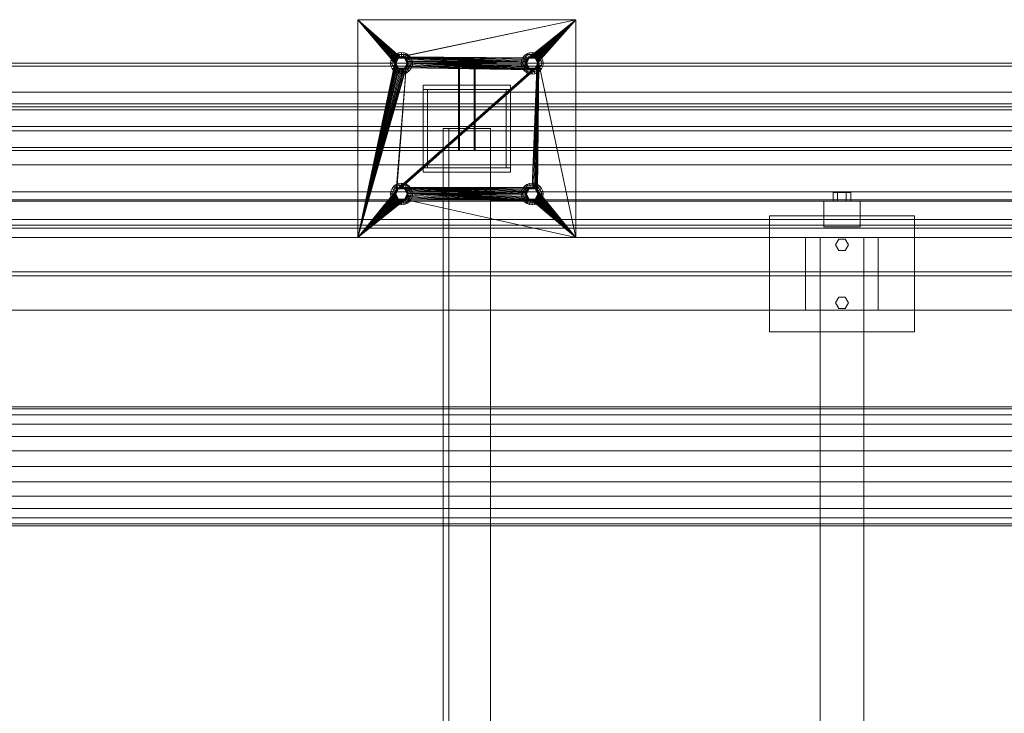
# Model space of a CAD drawing. Header units: millimetres. Extents: x -2233 to 65662, y -50530 to 6847.
# Tile 393 of 656: x 13326 to 14682, y -18055 to -17100. Entities that reach past the tile are written whole.
import ezdxf

# ---------------------------------------------------------------- set-up
doc = ezdxf.new("R2010")
doc.units = ezdxf.units.MM
doc.layers.add('superior_mezcladora', color=7, linetype='Continuous', lineweight=0)

msp = doc.modelspace()

# ---------------------------------------------------------------- linework, layer by layer
at = {"layer": 'superior_mezcladora'}
for p, q in [((13791.715, -17400), (13791.715, -17100)), ((13791.715, -17100), (13842.715, -17160)), ((13791.715, -17100), (13842.888, -17158.244)), ((13791.715, -17100), (13843.4, -17156.556)), ((13791.715, -17100), (13844.232, -17155)), ((13791.715, -17100), (13845.351, -17153.636)), ((13791.715, -17100), (13846.715, -17152.517)), ((13791.715, -17100), (13848.271, -17151.685)), ((13791.715, -17100), (13849.959, -17151.173)), ((13791.715, -17100), (14091.715, -17100)), ((14091.715, -17100), (13849.959, -17151.173)), ((14091.715, -17100), (13851.715, -17151)), ((14091.715, -17100), (14026.715, -17152.517)), ((14091.715, -17100), (14028.271, -17151.685)), ((14091.715, -17100), (14029.959, -17151.173)), ((14091.715, -17100), (14031.715, -17151)), ((14091.715, -17100), (14033.471, -17151.173)), ((14091.715, -17100), (14035.159, -17151.685)), ((14091.715, -17100), (14036.715, -17152.517)), ((14091.715, -17100), (14038.079, -17153.636)), ((14091.715, -17100), (14039.198, -17155)), ((14091.715, -17100), (14040.03, -17156.556)), ((14091.715, -17100), (14040.542, -17158.244)), ((14091.715, -17100), (14091.715, -17400)), ((13838.724, -17152.5), (13837.226, -17156.118)), ((13844.79, -17148.006), (13837.865, -17160)), ((13841.108, -17149.393), (13838.724, -17152.5)), ((13843.921, -17155.5), (13838.724, -17152.5)), ((13844.215, -17147.01), (13841.108, -17149.393)), ((13845.351, -17153.636), (13841.108, -17149.393)), ((13843.715, -17160), (13847.715, -17153.072)), ((13843.921, -17155.5), (13845.351, -17153.636)), ((13847.833, -17145.511), (13844.215, -17147.01)), ((13847.215, -17152.206), (13844.215, -17147.01)), ((13845.351, -17153.636), (13844.232, -17155)), ((13844.787, -17156), (13846.058, -17154.343)), ((13858.64, -17148.006), (13844.79, -17148.006)), ((13847.715, -17153.072), (13844.79, -17148.006)), ((13845.351, -17153.636), (13847.215, -17152.206)), ((13846.715, -17152.517), (13845.351, -17153.636)), ((13846.058, -17154.343), (13847.715, -17153.072)), ((13848.271, -17151.685), (13846.715, -17152.517)), ((13847.215, -17152.206), (13849.385, -17151.307)), ((13847.715, -17153.072), (13849.644, -17152.273)), ((13847.715, -17153.072), (13855.715, -17153.072)), ((13851.715, -17145), (13847.833, -17145.511)), ((13849.385, -17151.307), (13847.833, -17145.511)), ((13849.959, -17151.173), (13848.271, -17151.685)), ((13849.385, -17151.307), (13851.715, -17151)), ((13849.644, -17152.273), (13851.715, -17152)), ((13851.715, -17151), (13849.959, -17151.173)), ((13855.597, -17145.511), (13851.715, -17145)), ((13851.715, -17151), (13851.715, -17145)), ((13853.471, -17151.173), (13851.715, -17151)), ((13851.715, -17151), (14022.888, -17158.244)), ((13851.715, -17151), (14023.4, -17156.556)), ((13851.715, -17151), (14024.232, -17155)), ((13851.715, -17151), (14025.351, -17153.636)), ((13851.715, -17151), (14026.715, -17152.517)), ((13851.715, -17151), (13854.044, -17151.307)), ((13851.715, -17152), (13853.785, -17152.273)), ((13855.159, -17151.685), (13853.471, -17151.173)), ((13853.471, -17151.173), (14022.888, -17158.244)), ((13853.785, -17152.273), (13855.715, -17153.072)), ((13854.044, -17151.307), (13855.597, -17145.511)), ((13854.044, -17151.307), (13856.215, -17152.206)), ((13856.715, -17152.517), (13855.159, -17151.685)), ((13855.159, -17151.685), (14022.888, -17158.244)), ((13859.215, -17147.01), (13855.597, -17145.511)), ((13855.715, -17153.072), (13858.64, -17148.006)), ((13855.715, -17153.072), (13857.372, -17154.343)), ((13855.715, -17153.072), (13859.715, -17160)), ((13856.215, -17152.206), (13859.215, -17147.01)), ((13856.215, -17152.206), (13858.079, -17153.636)), ((13858.079, -17153.636), (13856.715, -17152.517)), ((13856.715, -17152.517), (14022.888, -17158.244)), ((13857.372, -17154.343), (13858.643, -17156)), ((13858.079, -17153.636), (13862.321, -17149.393)), ((13859.198, -17155), (13858.079, -17153.636)), ((13858.079, -17153.636), (14022.888, -17158.244)), ((13858.079, -17153.636), (13859.509, -17155.5)), ((13865.565, -17160), (13858.64, -17148.006)), ((13862.321, -17149.393), (13859.215, -17147.01)), ((13859.509, -17155.5), (13864.705, -17152.5)), ((13864.705, -17152.5), (13862.321, -17149.393)), ((13866.204, -17156.118), (13864.705, -17152.5)), ((14018.724, -17152.5), (14017.226, -17156.118)), ((14024.79, -17148.006), (14017.865, -17160)), ((14021.108, -17149.393), (14018.724, -17152.5)), ((14023.921, -17155.5), (14018.724, -17152.5)), ((14024.215, -17147.01), (14021.108, -17149.393)), ((14025.351, -17153.636), (14021.108, -17149.393)), ((14023.715, -17160), (14027.715, -17153.072)), ((14023.921, -17155.5), (14025.351, -17153.636)), ((14027.833, -17145.511), (14024.215, -17147.01)), ((14027.215, -17152.206), (14024.215, -17147.01)), ((14025.351, -17153.636), (14024.232, -17155)), ((14024.787, -17156), (14026.058, -17154.343)), ((14038.64, -17148.006), (14024.79, -17148.006)), ((14027.715, -17153.072), (14024.79, -17148.006)), ((14025.351, -17153.636), (14027.215, -17152.206)), ((14026.715, -17152.517), (14025.351, -17153.636)), ((14026.058, -17154.343), (14027.715, -17153.072)), ((14028.271, -17151.685), (14026.715, -17152.517)), ((14027.215, -17152.206), (14029.385, -17151.307)), ((14027.715, -17153.072), (14029.644, -17152.273)), ((14027.715, -17153.072), (14035.715, -17153.072)), ((14031.715, -17145), (14027.833, -17145.511)), ((14029.385, -17151.307), (14027.833, -17145.511)), ((14029.959, -17151.173), (14028.271, -17151.685)), ((14029.385, -17151.307), (14031.715, -17151)), ((14029.644, -17152.273), (14031.715, -17152)), ((14031.715, -17151), (14029.959, -17151.173)), ((14035.597, -17145.511), (14031.715, -17145)), ((14031.715, -17151), (14031.715, -17145)), ((14033.471, -17151.173), (14031.715, -17151)), ((14031.715, -17151), (14034.044, -17151.307)), ((14031.715, -17152), (14033.785, -17152.273)), ((14035.159, -17151.685), (14033.471, -17151.173)), ((14033.785, -17152.273), (14035.715, -17153.072)), ((14034.044, -17151.307), (14035.597, -17145.511)), ((14034.044, -17151.307), (14036.215, -17152.206)), ((14036.715, -17152.517), (14035.159, -17151.685)), ((14039.215, -17147.01), (14035.597, -17145.511)), ((14035.715, -17153.072), (14038.64, -17148.006)), ((14035.715, -17153.072), (14037.372, -17154.343)), ((14035.715, -17153.072), (14039.715, -17160)), ((14036.215, -17152.206), (14039.215, -17147.01)), ((14036.215, -17152.206), (14038.079, -17153.636)), ((14038.079, -17153.636), (14036.715, -17152.517)), ((14037.372, -17154.343), (14038.643, -17156)), ((14038.079, -17153.636), (14042.321, -17149.393)), ((14039.198, -17155), (14038.079, -17153.636)), ((14038.079, -17153.636), (14039.509, -17155.5)), ((14045.565, -17160), (14038.64, -17148.006)), ((14042.321, -17149.393), (14039.215, -17147.01)), ((14039.509, -17155.5), (14044.705, -17152.5)), ((14044.705, -17152.5), (14042.321, -17149.393)), ((14046.204, -17156.118), (14044.705, -17152.5)), ((13930.304, -17160), (11863.637, -17160)), ((11865.158, -17160), (13931.825, -17160)), ((11865.158, -17164), (13931.825, -17164)), ((13951.605, -17160), (11884.938, -17160)), ((13951.605, -17164), (11884.938, -17164)), ((11886.459, -17160), (13953.126, -17160)), ((13791.715, -17400), (13842.715, -17160)), ((13842.888, -17161.756), (13791.715, -17400)), ((13843.4, -17163.444), (13791.715, -17400)), ((13844.232, -17165), (13791.715, -17400)), ((13845.351, -17166.364), (13791.715, -17400)), ((13858.079, -17166.364), (13791.715, -17400)), ((13846.715, -17167.483), (13791.715, -17400)), ((13856.715, -17167.483), (13791.715, -17400)), ((13837.226, -17156.118), (13836.715, -17160)), ((13842.715, -17160), (13836.715, -17160)), ((13836.715, -17160), (13837.226, -17163.882)), ((13843.021, -17157.671), (13837.226, -17156.118)), ((13843.021, -17162.329), (13837.226, -17163.882)), ((13837.226, -17163.882), (13838.724, -17167.5)), ((13843.715, -17160), (13837.865, -17160)), ((13837.865, -17160), (13844.79, -17171.994)), ((13843.921, -17164.5), (13838.724, -17167.5)), ((13838.724, -17167.5), (13841.108, -17170.607)), ((13845.351, -17166.364), (13841.108, -17170.607)), ((13842.715, -17160), (13843.021, -17157.671)), ((13842.888, -17158.244), (13842.715, -17160)), ((13842.715, -17160), (13842.888, -17161.756)), ((13843.021, -17162.329), (13842.715, -17160)), ((13843.4, -17156.556), (13842.888, -17158.244)), ((13842.888, -17161.756), (13843.4, -17163.444)), ((13843.021, -17157.671), (13843.921, -17155.5)), ((13843.921, -17164.5), (13843.021, -17162.329)), ((13844.232, -17155), (13843.4, -17156.556)), ((13843.4, -17163.444), (13844.232, -17165)), ((13843.715, -17160), (13843.987, -17157.929)), ((13843.987, -17162.071), (13843.715, -17160)), ((13847.715, -17166.928), (13843.715, -17160)), ((13845.351, -17166.364), (13843.921, -17164.5)), ((13843.987, -17157.929), (13844.787, -17156)), ((13844.787, -17164), (13843.987, -17162.071)), ((13847.215, -17167.794), (13844.215, -17172.99)), ((13844.232, -17165), (13845.351, -17166.364)), ((13858.079, -17166.364), (13844.232, -17335)), ((13846.058, -17165.657), (13844.787, -17164)), ((13847.715, -17166.928), (13844.79, -17171.994)), ((13845.351, -17166.364), (13846.715, -17167.483)), ((13858.079, -17166.364), (13845.351, -17333.636)), ((14038.079, -17166.364), (13845.351, -17333.636)), ((13847.215, -17167.794), (13845.351, -17166.364)), ((14036.715, -17167.483), (13845.351, -17333.636)), ((13847.715, -17166.928), (13846.058, -17165.657)), ((14038.079, -17166.364), (13846.715, -17332.517)), ((13846.715, -17167.483), (13848.271, -17168.315)), ((13849.385, -17168.693), (13847.215, -17167.794)), ((13849.644, -17167.727), (13847.715, -17166.928)), ((13855.715, -17166.928), (13847.715, -17166.928)), ((14038.079, -17166.364), (13848.271, -17331.685)), ((13851.715, -17168), (13849.644, -17167.727)), ((14038.079, -17166.364), (13849.959, -17331.173)), ((14038.079, -17166.364), (13851.715, -17331)), ((13853.785, -17167.727), (13851.715, -17168)), ((13855.715, -17166.928), (13853.785, -17167.727)), ((13856.215, -17167.794), (13854.044, -17168.693)), ((13855.159, -17168.315), (13856.715, -17167.483)), ((13859.715, -17160), (13855.715, -17166.928)), ((13857.372, -17165.657), (13855.715, -17166.928)), ((13855.715, -17166.928), (13858.64, -17171.994)), ((13858.079, -17166.364), (13856.215, -17167.794)), ((13856.215, -17167.794), (13859.215, -17172.99)), ((13856.715, -17167.483), (13858.079, -17166.364)), ((13858.643, -17164), (13857.372, -17165.657)), ((13859.509, -17164.5), (13858.079, -17166.364)), ((13858.079, -17166.364), (13859.198, -17165)), ((14031.715, -17169), (13858.079, -17166.364)), ((13858.079, -17166.364), (13862.321, -17170.607)), ((13858.64, -17171.994), (13865.565, -17160)), ((13858.643, -17156), (13859.442, -17157.929)), ((13859.442, -17162.071), (13858.643, -17164)), ((13860.03, -17156.556), (13859.198, -17155)), ((13859.198, -17155), (14022.888, -17158.244)), ((13859.198, -17165), (13860.03, -17163.444)), ((14031.715, -17169), (13859.198, -17165)), ((13859.442, -17157.929), (13859.715, -17160)), ((13859.715, -17160), (13859.442, -17162.071)), ((13859.509, -17155.5), (13860.408, -17157.671)), ((13860.408, -17162.329), (13859.509, -17164.5)), ((13859.509, -17164.5), (13864.705, -17167.5)), ((13865.565, -17160), (13859.715, -17160)), ((13860.542, -17158.244), (13860.03, -17156.556)), ((13860.03, -17156.556), (14022.888, -17158.244)), ((13860.03, -17163.444), (13860.542, -17161.756)), ((14031.715, -17169), (13860.03, -17163.444)), ((13860.408, -17157.671), (13866.204, -17156.118)), ((13860.408, -17157.671), (13860.715, -17160)), ((13860.715, -17160), (13860.408, -17162.329)), ((13860.408, -17162.329), (13866.204, -17163.882)), ((13860.715, -17160), (13860.542, -17158.244)), ((13860.542, -17158.244), (14022.888, -17158.244)), ((13860.542, -17161.756), (13860.715, -17160)), ((14031.715, -17169), (13860.542, -17161.756)), ((13860.715, -17160), (14022.888, -17158.244)), ((14022.715, -17160), (13860.715, -17160)), ((14022.888, -17161.756), (13860.715, -17160)), ((14023.4, -17163.444), (13860.715, -17160)), ((14024.232, -17165), (13860.715, -17160)), ((14025.351, -17166.364), (13860.715, -17160)), ((14026.715, -17167.483), (13860.715, -17160)), ((14028.271, -17168.315), (13860.715, -17160)), ((14029.959, -17168.827), (13860.715, -17160)), ((14031.715, -17169), (13860.715, -17160)), ((13866.715, -17160), (13860.715, -17160)), ((13862.321, -17170.607), (13864.705, -17167.5)), ((13864.705, -17167.5), (13866.204, -17163.882)), ((13866.715, -17160), (13866.204, -17156.118)), ((13866.204, -17163.882), (13866.715, -17160)), ((13930.304, -17220), (13930.304, -17160)), ((13930.304, -17160), (13931.825, -17160)), ((15996.97, -17160), (13930.304, -17160)), ((13931.825, -17160), (13931.825, -17220)), ((13931.825, -17164), (13931.825, -17160)), ((13931.825, -17160), (13951.605, -17160)), ((13931.825, -17160), (15998.492, -17160)), ((13951.605, -17164), (13931.825, -17164)), ((13931.825, -17164), (15998.492, -17164)), ((13951.605, -17220), (13951.605, -17160)), ((13951.605, -17160), (13953.126, -17160)), ((13951.605, -17160), (13951.605, -17164)), ((16018.271, -17160), (13951.605, -17160)), ((16018.271, -17164), (13951.605, -17164)), ((13953.126, -17160), (13953.126, -17220)), ((13953.126, -17160), (16019.793, -17160)), ((14017.226, -17156.118), (14016.715, -17160)), ((14022.715, -17160), (14016.715, -17160)), ((14016.715, -17160), (14017.226, -17163.882)), ((14023.021, -17157.671), (14017.226, -17156.118)), ((14023.021, -17162.329), (14017.226, -17163.882)), ((14017.226, -17163.882), (14018.724, -17167.5)), ((14023.715, -17160), (14017.865, -17160)), ((14017.865, -17160), (14024.79, -17171.994)), ((14023.921, -17164.5), (14018.724, -17167.5)), ((14018.724, -17167.5), (14021.108, -17170.607)), ((14025.351, -17166.364), (14021.108, -17170.607)), ((14022.715, -17160), (14023.021, -17157.671)), ((14022.888, -17158.244), (14022.715, -17160)), ((14022.715, -17160), (14022.888, -17161.756)), ((14023.021, -17162.329), (14022.715, -17160)), ((14023.4, -17156.556), (14022.888, -17158.244)), ((14022.888, -17161.756), (14023.4, -17163.444)), ((14023.021, -17157.671), (14023.921, -17155.5)), ((14023.921, -17164.5), (14023.021, -17162.329)), ((14024.232, -17155), (14023.4, -17156.556)), ((14023.4, -17163.444), (14024.232, -17165)), ((14023.715, -17160), (14023.987, -17157.929)), ((14023.987, -17162.071), (14023.715, -17160)), ((14027.715, -17166.928), (14023.715, -17160)), ((14025.351, -17166.364), (14023.921, -17164.5)), ((14023.987, -17157.929), (14024.787, -17156)), ((14024.787, -17164), (14023.987, -17162.071)), ((14027.215, -17167.794), (14024.215, -17172.99)), ((14024.232, -17165), (14025.351, -17166.364)), ((14026.058, -17165.657), (14024.787, -17164)), ((14027.715, -17166.928), (14024.79, -17171.994)), ((14025.351, -17166.364), (14026.715, -17167.483)), ((14027.215, -17167.794), (14025.351, -17166.364)), ((14027.715, -17166.928), (14026.058, -17165.657)), ((14026.715, -17167.483), (14028.271, -17168.315)), ((14029.385, -17168.693), (14027.215, -17167.794)), ((14029.644, -17167.727), (14027.715, -17166.928)), ((14035.715, -17166.928), (14027.715, -17166.928)), ((14031.715, -17168), (14029.644, -17167.727)), ((14040.715, -17160), (14031.715, -17331)), ((14040.542, -17161.756), (14031.715, -17331)), ((14040.03, -17163.444), (14031.715, -17331)), ((14039.198, -17165), (14031.715, -17331)), ((14038.079, -17166.364), (14031.715, -17331)), ((14033.785, -17167.727), (14031.715, -17168)), ((14040.715, -17160), (14033.471, -17331.173)), ((14035.715, -17166.928), (14033.785, -17167.727)), ((14036.215, -17167.794), (14034.044, -17168.693)), ((14035.159, -17331.685), (14040.715, -17160)), ((14035.159, -17168.315), (14036.715, -17167.483)), ((14039.715, -17160), (14035.715, -17166.928)), ((14037.372, -17165.657), (14035.715, -17166.928)), ((14035.715, -17166.928), (14038.64, -17171.994)), ((14038.079, -17166.364), (14036.215, -17167.794)), ((14036.215, -17167.794), (14039.215, -17172.99)), ((14036.715, -17332.517), (14040.715, -17160)), ((14036.715, -17167.483), (14038.079, -17166.364)), ((14038.643, -17164), (14037.372, -17165.657)), ((14038.079, -17333.636), (14040.715, -17160)), ((14039.509, -17164.5), (14038.079, -17166.364)), ((14038.079, -17166.364), (14039.198, -17165)), ((14038.079, -17166.364), (14042.321, -17170.607)), ((14038.64, -17171.994), (14045.565, -17160)), ((14038.643, -17156), (14039.442, -17157.929)), ((14039.442, -17162.071), (14038.643, -17164)), ((14040.03, -17156.556), (14039.198, -17155)), ((14039.198, -17335), (14040.715, -17160)), ((14039.198, -17165), (14040.03, -17163.444)), ((14039.442, -17157.929), (14039.715, -17160)), ((14039.715, -17160), (14039.442, -17162.071)), ((14039.509, -17155.5), (14040.408, -17157.671)), ((14040.408, -17162.329), (14039.509, -17164.5)), ((14039.509, -17164.5), (14044.705, -17167.5)), ((14045.565, -17160), (14039.715, -17160)), ((14040.542, -17158.244), (14040.03, -17156.556)), ((14040.03, -17163.444), (14040.542, -17161.756)), ((14040.408, -17157.671), (14046.204, -17156.118)), ((14040.408, -17157.671), (14040.715, -17160)), ((14040.715, -17160), (14040.408, -17162.329)), ((14040.408, -17162.329), (14046.204, -17163.882)), ((14091.715, -17400), (14040.542, -17158.244)), ((14040.715, -17160), (14040.542, -17158.244)), ((14040.542, -17161.756), (14040.715, -17160)), ((14091.715, -17400), (14040.715, -17160)), ((14046.715, -17160), (14040.715, -17160)), ((14042.321, -17170.607), (14044.705, -17167.5)), ((14044.705, -17167.5), (14046.204, -17163.882)), ((14046.715, -17160), (14046.204, -17156.118)), ((14046.204, -17163.882), (14046.715, -17160)), ((13848.271, -17168.315), (13791.715, -17400)), ((13855.159, -17168.315), (13791.715, -17400)), ((13849.959, -17168.827), (13791.715, -17400)), ((13853.471, -17168.827), (13791.715, -17400)), ((13851.715, -17169), (13791.715, -17400)), ((13841.108, -17170.607), (13844.215, -17172.99)), ((13844.215, -17172.99), (13847.833, -17174.489)), ((13844.79, -17171.994), (13858.64, -17171.994)), ((14035.159, -17168.315), (13845.351, -17333.636)), ((14033.471, -17168.827), (13845.351, -17333.636)), ((14031.715, -17169), (13845.351, -17333.636)), ((13849.385, -17168.693), (13847.833, -17174.489)), ((13847.833, -17174.489), (13851.715, -17175)), ((13848.271, -17168.315), (13849.959, -17168.827)), ((13851.715, -17169), (13849.385, -17168.693)), ((13849.959, -17168.827), (13851.715, -17169)), ((13854.044, -17168.693), (13851.715, -17169)), ((13851.715, -17169), (13853.471, -17168.827)), ((13851.715, -17169), (13851.715, -17175)), ((13851.715, -17175), (13855.597, -17174.489)), ((13853.471, -17168.827), (13855.159, -17168.315)), ((13854.044, -17168.693), (13855.597, -17174.489)), ((13855.597, -17174.489), (13859.215, -17172.99)), ((13859.215, -17172.99), (13862.321, -17170.607)), ((14021.108, -17170.607), (14024.215, -17172.99)), ((14024.215, -17172.99), (14027.833, -17174.489)), ((14024.79, -17171.994), (14038.64, -17171.994)), ((14029.385, -17168.693), (14027.833, -17174.489)), ((14027.833, -17174.489), (14031.715, -17175)), ((14028.271, -17168.315), (14029.959, -17168.827)), ((14031.715, -17169), (14029.385, -17168.693)), ((14029.959, -17168.827), (14031.715, -17169)), ((14034.044, -17168.693), (14031.715, -17169)), ((14031.715, -17169), (14033.471, -17168.827)), ((14031.715, -17169), (14031.715, -17175)), ((14031.715, -17175), (14035.597, -17174.489)), ((14033.471, -17168.827), (14035.159, -17168.315)), ((14034.044, -17168.693), (14035.597, -17174.489)), ((14035.597, -17174.489), (14039.215, -17172.99)), ((14039.215, -17172.99), (14042.321, -17170.607)), ((13881.715, -17196), (13881.715, -17190)), ((13881.715, -17190), (14001.715, -17190)), ((14001.715, -17190), (14001.715, -17196)), ((9808.381, -17200), (16008.381, -17200)), ((14001.715, -17196), (13881.715, -17196)), ((13881.715, -17304), (13881.715, -17196)), ((13881.715, -17196), (13887.715, -17196)), ((13887.715, -17196), (13887.715, -17304)), ((13995.715, -17304), (13995.715, -17196)), ((13995.715, -17196), (14001.715, -17196)), ((14001.715, -17196), (14001.715, -17304)), ((13930.304, -17220), (11863.637, -17220)), ((13931.825, -17216), (11865.158, -17216)), ((11865.158, -17220), (13931.825, -17220)), ((11884.938, -17216), (13951.605, -17216)), ((13951.605, -17220), (11884.938, -17220)), ((11886.459, -17220), (13953.126, -17220)), ((13930.304, -17280), (13930.304, -17220)), ((13930.304, -17220), (13931.825, -17220)), ((15996.97, -17220), (13930.304, -17220)), ((13931.825, -17220), (13931.825, -17216)), ((13931.825, -17216), (13951.605, -17216)), ((15998.492, -17216), (13931.825, -17216)), ((13931.825, -17220), (13931.825, -17280)), ((13931.825, -17224), (13931.825, -17220)), ((13931.825, -17220), (13951.605, -17220)), ((13931.825, -17220), (15998.492, -17220)), ((13951.605, -17216), (13951.605, -17220)), ((13951.605, -17216), (16018.271, -17216)), ((13951.605, -17280), (13951.605, -17220)), ((13951.605, -17220), (13953.126, -17220)), ((13951.605, -17220), (13951.605, -17224)), ((16018.271, -17220), (13951.605, -17220)), ((13953.126, -17220), (13953.126, -17280)), ((13953.126, -17220), (16019.793, -17220)), ((11865.158, -17224), (13931.825, -17224)), ((13951.605, -17224), (11884.938, -17224)), ((13951.605, -17224), (13931.825, -17224)), ((13931.825, -17224), (15998.492, -17224)), ((16018.271, -17224), (13951.605, -17224)), ((9808.381, -17247.2), (16008.381, -17247.2)), ((16008.381, -17252.8), (9808.381, -17252.8)), ((13974.215, -17250), (13909.215, -17250)), ((13909.215, -17250), (13909.215, -18750)), ((13916.715, -17250), (13909.215, -17250)), ((13916.715, -18750), (13916.715, -17250)), ((13974.215, -18750), (13974.215, -17250)), ((13931.825, -17276), (11865.158, -17276)), ((11884.938, -17276), (13951.605, -17276)), ((13931.825, -17280), (13931.825, -17276)), ((13931.825, -17276), (13951.605, -17276)), ((15998.492, -17276), (13931.825, -17276)), ((13951.605, -17276), (13951.605, -17280)), ((13951.605, -17276), (16018.271, -17276)), ((11863.637, -17280), (13930.304, -17280)), ((13931.825, -17280), (11865.158, -17280)), ((11884.938, -17280), (13951.605, -17280)), ((13953.126, -17280), (11886.459, -17280)), ((13931.825, -17280), (13930.304, -17280)), ((13930.304, -17280), (15996.97, -17280)), ((13951.605, -17280), (13931.825, -17280)), ((15998.492, -17280), (13931.825, -17280)), ((13953.126, -17280), (13951.605, -17280)), ((13951.605, -17280), (16018.271, -17280)), ((16019.793, -17280), (13953.126, -17280)), ((16008.381, -17300), (9808.381, -17300)), ((13881.715, -17310), (13881.715, -17304)), ((13881.715, -17304), (14001.715, -17304)), ((13887.715, -17304), (13881.715, -17304)), ((14001.715, -17310), (13881.715, -17310)), ((14001.715, -17304), (13995.715, -17304)), ((14001.715, -17304), (14001.715, -17310)), ((13844.79, -17328.006), (13837.865, -17340)), ((13841.108, -17329.393), (13838.724, -17332.5)), ((13844.215, -17327.01), (13841.108, -17329.393)), ((13845.351, -17333.636), (13841.108, -17329.393)), ((13847.833, -17325.511), (13844.215, -17327.01)), ((13847.215, -17332.206), (13844.215, -17327.01)), ((13858.64, -17328.006), (13844.79, -17328.006)), ((13847.715, -17333.072), (13844.79, -17328.006)), ((13851.715, -17325), (13847.833, -17325.511)), ((13849.385, -17331.307), (13847.833, -17325.511)), ((13855.597, -17325.511), (13851.715, -17325)), ((13851.715, -17331), (13851.715, -17325)), ((13854.044, -17331.307), (13855.597, -17325.511)), ((13859.215, -17327.01), (13855.597, -17325.511)), ((13855.715, -17333.072), (13858.64, -17328.006)), ((13856.215, -17332.206), (13859.215, -17327.01)), ((13858.079, -17333.636), (13862.321, -17329.393)), ((13865.565, -17340), (13858.64, -17328.006)), ((13862.321, -17329.393), (13859.215, -17327.01)), ((13864.705, -17332.5), (13862.321, -17329.393)), ((14024.79, -17328.006), (14017.865, -17340)), ((14021.108, -17329.393), (14018.724, -17332.5)), ((14024.215, -17327.01), (14021.108, -17329.393)), ((14025.351, -17333.636), (14021.108, -17329.393)), ((14027.833, -17325.511), (14024.215, -17327.01)), ((14027.215, -17332.206), (14024.215, -17327.01)), ((14038.64, -17328.006), (14024.79, -17328.006)), ((14027.715, -17333.072), (14024.79, -17328.006)), ((14031.715, -17325), (14027.833, -17325.511)), ((14029.385, -17331.307), (14027.833, -17325.511)), ((14035.597, -17325.511), (14031.715, -17325)), ((14031.715, -17331), (14031.715, -17325)), ((14034.044, -17331.307), (14035.597, -17325.511)), ((14039.215, -17327.01), (14035.597, -17325.511)), ((14035.715, -17333.072), (14038.64, -17328.006)), ((14036.215, -17332.206), (14039.215, -17327.01)), ((14038.079, -17333.636), (14042.321, -17329.393)), ((14045.565, -17340), (14038.64, -17328.006)), ((14042.321, -17329.393), (14039.215, -17327.01)), ((14044.705, -17332.5), (14042.321, -17329.393)), ((9808.381, -17337), (16008.381, -17337)), ((13791.715, -17400), (13844.232, -17335)), ((13791.715, -17400), (13843.4, -17336.556)), ((13791.715, -17400), (13842.888, -17338.244)), ((13842.715, -17340), (13791.715, -17400)), ((13842.888, -17341.756), (13791.715, -17400)), ((13843.4, -17343.444), (13791.715, -17400)), ((13837.226, -17336.118), (13836.715, -17340)), ((13842.715, -17340), (13836.715, -17340)), ((13836.715, -17340), (13837.226, -17343.882)), ((13838.724, -17332.5), (13837.226, -17336.118)), ((13843.021, -17337.671), (13837.226, -17336.118)), ((13843.021, -17342.329), (13837.226, -17343.882)), ((13837.226, -17343.882), (13838.724, -17347.5)), ((13843.715, -17340), (13837.865, -17340)), ((13837.865, -17340), (13844.79, -17351.994)), ((13843.921, -17335.5), (13838.724, -17332.5)), ((13842.715, -17340), (13843.021, -17337.671)), ((13842.888, -17338.244), (13842.715, -17340)), ((13842.715, -17340), (13842.888, -17341.756)), ((13843.021, -17342.329), (13842.715, -17340)), ((13843.4, -17336.556), (13842.888, -17338.244)), ((13842.888, -17341.756), (13843.4, -17343.444)), ((13843.021, -17337.671), (13843.921, -17335.5)), ((13843.921, -17344.5), (13843.021, -17342.329)), ((13844.232, -17335), (13843.4, -17336.556)), ((13843.4, -17343.444), (13844.232, -17345)), ((13843.715, -17340), (13847.715, -17333.072)), ((13843.715, -17340), (13843.987, -17337.929)), ((13843.987, -17342.071), (13843.715, -17340)), ((13847.715, -17346.928), (13843.715, -17340)), ((13843.921, -17335.5), (13845.351, -17333.636)), ((13843.987, -17337.929), (13844.787, -17336)), ((13844.787, -17344), (13843.987, -17342.071)), ((13845.351, -17333.636), (13844.232, -17335)), ((13844.787, -17336), (13846.058, -17334.343)), ((13846.058, -17345.657), (13844.787, -17344)), ((13845.351, -17333.636), (13847.215, -17332.206)), ((13846.715, -17332.517), (13845.351, -17333.636)), ((13846.058, -17334.343), (13847.715, -17333.072)), ((13848.271, -17331.685), (13846.715, -17332.517)), ((13847.215, -17332.206), (13849.385, -17331.307)), ((13847.715, -17333.072), (13849.644, -17332.273)), ((13847.715, -17333.072), (13855.715, -17333.072)), ((13849.959, -17331.173), (13848.271, -17331.685)), ((13849.385, -17331.307), (13851.715, -17331)), ((13849.644, -17332.273), (13851.715, -17332)), ((13851.715, -17331), (13849.959, -17331.173)), ((13853.471, -17331.173), (13851.715, -17331)), ((13851.715, -17331), (14022.715, -17340)), ((13851.715, -17331), (14022.888, -17338.244)), ((13851.715, -17331), (14023.4, -17336.556)), ((13851.715, -17331), (14024.232, -17335)), ((13851.715, -17331), (14025.351, -17333.636)), ((13851.715, -17331), (14026.715, -17332.517)), ((13851.715, -17331), (14028.271, -17331.685)), ((13851.715, -17331), (14029.959, -17331.173)), ((13851.715, -17331), (14031.715, -17331)), ((13851.715, -17331), (13854.044, -17331.307)), ((13851.715, -17332), (13853.785, -17332.273)), ((13855.159, -17331.685), (13853.471, -17331.173)), ((13853.471, -17331.173), (14022.715, -17340)), ((13853.785, -17332.273), (13855.715, -17333.072)), ((13854.044, -17331.307), (13856.215, -17332.206)), ((13856.715, -17332.517), (13855.159, -17331.685)), ((13855.159, -17331.685), (14022.715, -17340)), ((13855.715, -17333.072), (13857.372, -17334.343)), ((13855.715, -17333.072), (13859.715, -17340)), ((13859.715, -17340), (13855.715, -17346.928)), ((13856.215, -17332.206), (13858.079, -17333.636)), ((13858.079, -17333.636), (13856.715, -17332.517)), ((13856.715, -17332.517), (14022.715, -17340)), ((13857.372, -17334.343), (13858.643, -17336)), ((13858.643, -17344), (13857.372, -17345.657)), ((13859.198, -17335), (13858.079, -17333.636)), ((13858.079, -17333.636), (14022.715, -17340)), ((13858.079, -17333.636), (13859.509, -17335.5)), ((13858.64, -17351.994), (13865.565, -17340)), ((13858.643, -17336), (13859.442, -17337.929)), ((13859.442, -17342.071), (13858.643, -17344)), ((13860.03, -17336.556), (13859.198, -17335)), ((13859.198, -17335), (14022.715, -17340)), ((13859.198, -17345), (13860.03, -17343.444)), ((13859.442, -17337.929), (13859.715, -17340)), ((13859.715, -17340), (13859.442, -17342.071)), ((13859.509, -17335.5), (13864.705, -17332.5)), ((13859.509, -17335.5), (13860.408, -17337.671)), ((13860.408, -17342.329), (13859.509, -17344.5)), ((13865.565, -17340), (13859.715, -17340)), ((13860.542, -17338.244), (13860.03, -17336.556)), ((13860.03, -17336.556), (14022.715, -17340)), ((13860.03, -17343.444), (13860.542, -17341.756)), ((14031.715, -17349), (13860.03, -17343.444)), ((13860.408, -17337.671), (13866.204, -17336.118)), ((13860.408, -17337.671), (13860.715, -17340)), ((13860.715, -17340), (13860.408, -17342.329)), ((13860.408, -17342.329), (13866.204, -17343.882)), ((13860.715, -17340), (13860.542, -17338.244)), ((13860.542, -17338.244), (14022.715, -17340)), ((13860.542, -17341.756), (13860.715, -17340)), ((14031.715, -17349), (13860.542, -17341.756)), ((14022.715, -17340), (13860.715, -17340)), ((14022.888, -17341.756), (13860.715, -17340)), ((14023.4, -17343.444), (13860.715, -17340)), ((14024.232, -17345), (13860.715, -17340)), ((14025.351, -17346.364), (13860.715, -17340)), ((14026.715, -17347.483), (13860.715, -17340)), ((14028.271, -17348.315), (13860.715, -17340)), ((14029.959, -17348.827), (13860.715, -17340)), ((14031.715, -17349), (13860.715, -17340)), ((13866.715, -17340), (13860.715, -17340)), ((13866.204, -17336.118), (13864.705, -17332.5)), ((13864.705, -17347.5), (13866.204, -17343.882)), ((13866.715, -17340), (13866.204, -17336.118)), ((13866.204, -17343.882), (13866.715, -17340)), ((14017.226, -17336.118), (14016.715, -17340)), ((14022.715, -17340), (14016.715, -17340)), ((14016.715, -17340), (14017.226, -17343.882)), ((14018.724, -17332.5), (14017.226, -17336.118)), ((14023.021, -17337.671), (14017.226, -17336.118)), ((14023.021, -17342.329), (14017.226, -17343.882)), ((14017.226, -17343.882), (14018.724, -17347.5)), ((14023.715, -17340), (14017.865, -17340)), ((14017.865, -17340), (14024.79, -17351.994)), ((14023.921, -17335.5), (14018.724, -17332.5)), ((14022.715, -17340), (14023.021, -17337.671)), ((14022.888, -17338.244), (14022.715, -17340)), ((14022.715, -17340), (14022.888, -17341.756)), ((14023.021, -17342.329), (14022.715, -17340)), ((14023.4, -17336.556), (14022.888, -17338.244)), ((14022.888, -17341.756), (14023.4, -17343.444)), ((14023.021, -17337.671), (14023.921, -17335.5)), ((14023.921, -17344.5), (14023.021, -17342.329)), ((14024.232, -17335), (14023.4, -17336.556)), ((14023.4, -17343.444), (14024.232, -17345)), ((14023.715, -17340), (14027.715, -17333.072)), ((14023.715, -17340), (14023.987, -17337.929)), ((14023.987, -17342.071), (14023.715, -17340)), ((14027.715, -17346.928), (14023.715, -17340)), ((14023.921, -17335.5), (14025.351, -17333.636)), ((14023.987, -17337.929), (14024.787, -17336)), ((14024.787, -17344), (14023.987, -17342.071)), ((14025.351, -17333.636), (14024.232, -17335)), ((14024.787, -17336), (14026.058, -17334.343)), ((14026.058, -17345.657), (14024.787, -17344)), ((14025.351, -17333.636), (14027.215, -17332.206)), ((14026.715, -17332.517), (14025.351, -17333.636)), ((14026.058, -17334.343), (14027.715, -17333.072)), ((14028.271, -17331.685), (14026.715, -17332.517)), ((14027.215, -17332.206), (14029.385, -17331.307)), ((14027.715, -17333.072), (14029.644, -17332.273)), ((14027.715, -17333.072), (14035.715, -17333.072)), ((14029.959, -17331.173), (14028.271, -17331.685)), ((14029.385, -17331.307), (14031.715, -17331)), ((14029.644, -17332.273), (14031.715, -17332)), ((14031.715, -17331), (14029.959, -17331.173)), ((14033.471, -17331.173), (14031.715, -17331)), ((14031.715, -17331), (14034.044, -17331.307)), ((14031.715, -17332), (14033.785, -17332.273)), ((14035.159, -17331.685), (14033.471, -17331.173)), ((14033.785, -17332.273), (14035.715, -17333.072)), ((14034.044, -17331.307), (14036.215, -17332.206)), ((14036.715, -17332.517), (14035.159, -17331.685)), ((14035.715, -17333.072), (14037.372, -17334.343)), ((14035.715, -17333.072), (14039.715, -17340)), ((14039.715, -17340), (14035.715, -17346.928)), ((14036.215, -17332.206), (14038.079, -17333.636)), ((14038.079, -17333.636), (14036.715, -17332.517)), ((14037.372, -17334.343), (14038.643, -17336)), ((14038.643, -17344), (14037.372, -17345.657)), ((14039.198, -17335), (14038.079, -17333.636)), ((14038.079, -17333.636), (14039.509, -17335.5)), ((14038.64, -17351.994), (14045.565, -17340)), ((14038.643, -17336), (14039.442, -17337.929)), ((14039.442, -17342.071), (14038.643, -17344)), ((14040.03, -17336.556), (14039.198, -17335)), ((14039.198, -17335), (14091.715, -17400)), ((14039.198, -17345), (14040.03, -17343.444)), ((14039.442, -17337.929), (14039.715, -17340)), ((14039.715, -17340), (14039.442, -17342.071)), ((14039.509, -17335.5), (14044.705, -17332.5)), ((14039.509, -17335.5), (14040.408, -17337.671)), ((14040.408, -17342.329), (14039.509, -17344.5)), ((14045.565, -17340), (14039.715, -17340)), ((14040.542, -17338.244), (14040.03, -17336.556)), ((14040.03, -17336.556), (14091.715, -17400)), ((14040.03, -17343.444), (14040.542, -17341.756)), ((14040.03, -17343.444), (14091.715, -17400)), ((14040.408, -17337.671), (14046.204, -17336.118)), ((14040.408, -17337.671), (14040.715, -17340)), ((14040.715, -17340), (14040.408, -17342.329)), ((14040.408, -17342.329), (14046.204, -17343.882)), ((14040.715, -17340), (14040.542, -17338.244)), ((14040.542, -17338.244), (14091.715, -17400)), ((14040.542, -17341.756), (14040.715, -17340)), ((14040.542, -17341.756), (14091.715, -17400)), ((14040.715, -17340), (14091.715, -17400)), ((14046.715, -17340), (14040.715, -17340)), ((14046.204, -17336.118), (14044.705, -17332.5)), ((14044.705, -17347.5), (14046.204, -17343.882)), ((14046.715, -17340), (14046.204, -17336.118)), ((14046.204, -17343.882), (14046.715, -17340)), ((14452.381, -17338), (14446.381, -17338)), ((14446.381, -17350), (14446.381, -17338)), ((14464.381, -17338), (14452.381, -17338)), ((14452.381, -17350), (14452.381, -17338)), ((14470.381, -17338), (14464.381, -17338)), ((14464.381, -17350), (14464.381, -17338)), ((14470.381, -17338), (14470.381, -17350)), ((9808.381, -17348), (16008.381, -17348)), ((9808.381, -17350), (16008.381, -17350)), ((13844.232, -17345), (13791.715, -17400)), ((13845.351, -17346.364), (13791.715, -17400)), ((13846.715, -17347.483), (13791.715, -17400)), ((13856.715, -17347.483), (13791.715, -17400)), ((13848.271, -17348.315), (13791.715, -17400)), ((13855.159, -17348.315), (13791.715, -17400)), ((13849.959, -17348.827), (13791.715, -17400)), ((13853.471, -17348.827), (13791.715, -17400)), ((13851.715, -17349), (13791.715, -17400)), ((13843.921, -17344.5), (13838.724, -17347.5)), ((13838.724, -17347.5), (13841.108, -17350.607)), ((13845.351, -17346.364), (13841.108, -17350.607)), ((13841.108, -17350.607), (13844.215, -17352.99)), ((13845.351, -17346.364), (13843.921, -17344.5)), ((13847.215, -17347.794), (13844.215, -17352.99)), ((13844.215, -17352.99), (13847.833, -17354.489)), ((13844.232, -17345), (13845.351, -17346.364)), ((13847.715, -17346.928), (13844.79, -17351.994)), ((13844.79, -17351.994), (13858.64, -17351.994)), ((13845.351, -17346.364), (13846.715, -17347.483)), ((13847.215, -17347.794), (13845.351, -17346.364)), ((13847.715, -17346.928), (13846.058, -17345.657)), ((13846.715, -17347.483), (13848.271, -17348.315)), ((13849.385, -17348.693), (13847.215, -17347.794)), ((13849.644, -17347.727), (13847.715, -17346.928)), ((13855.715, -17346.928), (13847.715, -17346.928)), ((13849.385, -17348.693), (13847.833, -17354.489)), ((13847.833, -17354.489), (13851.715, -17355)), ((13848.271, -17348.315), (13849.959, -17348.827)), ((13851.715, -17349), (13849.385, -17348.693)), ((13851.715, -17348), (13849.644, -17347.727)), ((13849.959, -17348.827), (13851.715, -17349)), ((13853.785, -17347.727), (13851.715, -17348)), ((13854.044, -17348.693), (13851.715, -17349)), ((13851.715, -17349), (13853.471, -17348.827)), ((13851.715, -17349), (13851.715, -17355)), ((13851.715, -17355), (13855.597, -17354.489)), ((13853.471, -17348.827), (13855.159, -17348.315)), ((13855.715, -17346.928), (13853.785, -17347.727)), ((13856.215, -17347.794), (13854.044, -17348.693)), ((13854.044, -17348.693), (13855.597, -17354.489)), ((13855.159, -17348.315), (13856.715, -17347.483)), ((13855.597, -17354.489), (13859.215, -17352.99)), ((13857.372, -17345.657), (13855.715, -17346.928)), ((13855.715, -17346.928), (13858.64, -17351.994)), ((13858.079, -17346.364), (13856.215, -17347.794)), ((13856.215, -17347.794), (13859.215, -17352.99)), ((13856.715, -17347.483), (13858.079, -17346.364)), ((13856.715, -17347.483), (14091.715, -17400)), ((14031.715, -17349), (13856.715, -17347.483)), ((13859.509, -17344.5), (13858.079, -17346.364)), ((13858.079, -17346.364), (13859.198, -17345)), ((14031.715, -17349), (13858.079, -17346.364)), ((13858.079, -17346.364), (13862.321, -17350.607)), ((14031.715, -17349), (13859.198, -17345)), ((13859.215, -17352.99), (13862.321, -17350.607)), ((13859.509, -17344.5), (13864.705, -17347.5)), ((13862.321, -17350.607), (13864.705, -17347.5)), ((14023.921, -17344.5), (14018.724, -17347.5)), ((14018.724, -17347.5), (14021.108, -17350.607)), ((14025.351, -17346.364), (14021.108, -17350.607)), ((14021.108, -17350.607), (14024.215, -17352.99)), ((14025.351, -17346.364), (14023.921, -17344.5)), ((14027.215, -17347.794), (14024.215, -17352.99)), ((14024.215, -17352.99), (14027.833, -17354.489)), ((14024.232, -17345), (14025.351, -17346.364)), ((14027.715, -17346.928), (14024.79, -17351.994)), ((14024.79, -17351.994), (14038.64, -17351.994)), ((14025.351, -17346.364), (14026.715, -17347.483)), ((14027.215, -17347.794), (14025.351, -17346.364)), ((14027.715, -17346.928), (14026.058, -17345.657)), ((14026.715, -17347.483), (14028.271, -17348.315)), ((14029.385, -17348.693), (14027.215, -17347.794)), ((14029.644, -17347.727), (14027.715, -17346.928)), ((14035.715, -17346.928), (14027.715, -17346.928)), ((14029.385, -17348.693), (14027.833, -17354.489)), ((14027.833, -17354.489), (14031.715, -17355)), ((14028.271, -17348.315), (14029.959, -17348.827)), ((14031.715, -17349), (14029.385, -17348.693)), ((14031.715, -17348), (14029.644, -17347.727)), ((14029.959, -17348.827), (14031.715, -17349)), ((14033.785, -17347.727), (14031.715, -17348)), ((14034.044, -17348.693), (14031.715, -17349)), ((14031.715, -17349), (14033.471, -17348.827)), ((14031.715, -17349), (14091.715, -17400)), ((14031.715, -17349), (14031.715, -17355)), ((14031.715, -17355), (14035.597, -17354.489)), ((14033.471, -17348.827), (14035.159, -17348.315)), ((14033.471, -17348.827), (14091.715, -17400)), ((14035.715, -17346.928), (14033.785, -17347.727)), ((14036.215, -17347.794), (14034.044, -17348.693)), ((14034.044, -17348.693), (14035.597, -17354.489)), ((14035.159, -17348.315), (14036.715, -17347.483)), ((14035.159, -17348.315), (14091.715, -17400)), ((14035.597, -17354.489), (14039.215, -17352.99)), ((14037.372, -17345.657), (14035.715, -17346.928)), ((14035.715, -17346.928), (14038.64, -17351.994)), ((14038.079, -17346.364), (14036.215, -17347.794)), ((14036.215, -17347.794), (14039.215, -17352.99)), ((14036.715, -17347.483), (14038.079, -17346.364)), ((14036.715, -17347.483), (14091.715, -17400)), ((14039.509, -17344.5), (14038.079, -17346.364)), ((14038.079, -17346.364), (14039.198, -17345)), ((14038.079, -17346.364), (14091.715, -17400)), ((14038.079, -17346.364), (14042.321, -17350.607)), ((14039.198, -17345), (14091.715, -17400)), ((14039.215, -17352.99), (14042.321, -17350.607)), ((14039.509, -17344.5), (14044.705, -17347.5)), ((14042.321, -17350.607), (14044.705, -17347.5)), ((14433.381, -17385), (14433.381, -17350)), ((14433.381, -17350), (14483.381, -17350)), ((14452.381, -17350), (14446.381, -17350)), ((14464.381, -17350), (14452.381, -17350)), ((14464.381, -17350), (14470.381, -17350)), ((14483.381, -17350), (14483.381, -17385)), ((14358.381, -17530), (14358.381, -17370)), ((14358.381, -17370), (14558.381, -17370)), ((14558.381, -17370), (14558.381, -17530)), ((16008.381, -17375), (9808.381, -17375)), ((16008.381, -17383), (9808.381, -17383)), ((9833.381, -17375), (15408.381, -17375)), ((14483.381, -17385), (14433.381, -17385)), ((16008.381, -17387), (9808.381, -17387)), ((9733.381, -17400), (16053.381, -17400)), ((14091.715, -17400), (13791.715, -17400)), ((14408.381, -17500), (14408.381, -17400)), ((14408.381, -17400), (14508.381, -17400)), ((14428.381, -18600), (14428.381, -17400)), ((14428.381, -17400), (14488.381, -17400)), ((14449.381, -17410), (14453.881, -17402.206)), ((14453.881, -17417.794), (14449.381, -17410)), ((14453.881, -17402.206), (14462.881, -17402.206)), ((14462.881, -17402.206), (14467.381, -17410)), ((14467.381, -17410), (14462.881, -17417.794)), ((14488.381, -17400), (14488.381, -18600)), ((14508.381, -17400), (14508.381, -17500)), ((14462.881, -17417.794), (14453.881, -17417.794)), ((9733.381, -17447.2), (16053.381, -17447.2)), ((16053.381, -17452.8), (9733.381, -17452.8)), ((14449.381, -17490), (14453.881, -17482.206)), ((14453.881, -17497.794), (14449.381, -17490)), ((14453.881, -17482.206), (14462.881, -17482.206)), ((14462.881, -17482.206), (14467.381, -17490)), ((14467.381, -17490), (14462.881, -17497.794)), ((16053.381, -17500), (9733.381, -17500)), ((14508.381, -17500), (14408.381, -17500)), ((14462.881, -17497.794), (14453.881, -17497.794)), ((14558.381, -17530), (14358.381, -17530)), ((16168.381, -17633), (9648.381, -17633)), ((9648.381, -17635.794), (16168.381, -17635.794)), ((9648.381, -17643.986), (16168.381, -17643.986)), ((9648.381, -17657.017), (16168.381, -17657.017)), ((9648.381, -17674), (16168.381, -17674)), ((9648.381, -17693.777), (16168.381, -17693.777)), ((9648.381, -17715), (16168.381, -17715)), ((9648.381, -17736.223), (16168.381, -17736.223)), ((9648.381, -17756), (16168.381, -17756)), ((9648.381, -17772.983), (16168.381, -17772.983)), ((9648.381, -17786.014), (16168.381, -17786.014)), ((9648.381, -17794.206), (16168.381, -17794.206)), ((9648.381, -17797), (16168.381, -17797))]:
    msp.add_line(p, q, dxfattribs=at)

doc.saveas('drawing.dxf')
